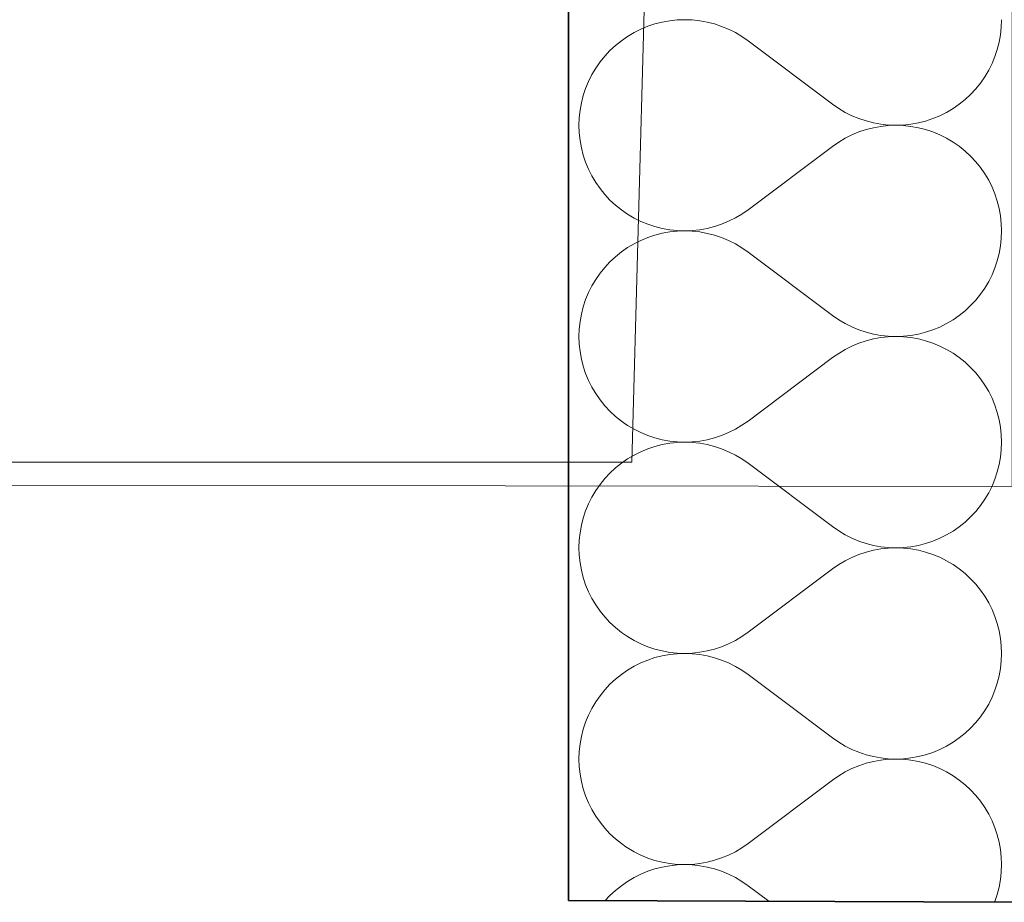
# Model space of a CAD drawing. Header units: millimetres. Extents: x -148444 to 51443, y -4810 to 453290.
# Tile 313 of 551: x -138196 to -137841, y 355310 to 355628. Entities that reach past the tile are written whole.
import ezdxf

# ---------------------------------------------------------------- set-up
doc = ezdxf.new("R2010")
doc.units = ezdxf.units.MM
doc.layers.add('- A - ocieplenie', color=8, linetype='Continuous')
doc.layers.add('Konstrukcja - Stropy', color=8, linetype='Continuous')

# ---------------------------------------------------------------- blocks, each defined once
blk = doc.blocks.new('*X27')
at = {"layer": '- A - ocieplenie', "linetype": 'Continuous', "lineweight": 13, "ltscale": 100}
for p, q in [((19911.38, 382868.09), (19910.48, 382868.46)), ((19913.82, 382866.87), (19911.38, 382868.09)), ((19916.16, 382865.49), (19913.82, 382866.87)), ((19918.39, 382863.93), (19916.16, 382865.49)), ((19920.51, 382862.23), (19918.39, 382863.93)), ((19922.5, 382860.38), (19920.51, 382862.23)), ((19924.36, 382858.38), (19922.5, 382860.38)), ((19926.07, 382856.27), (19924.36, 382858.38)), ((19927.62, 382854.03), (19926.07, 382856.27)), ((19929.01, 382851.69), (19927.62, 382854.03)), ((19930.23, 382849.26), (19929.01, 382851.69)), ((19931.27, 382846.75), (19930.23, 382849.26)), ((19932.13, 382844.17), (19931.27, 382846.75)), ((19932.8, 382841.53), (19932.13, 382844.17)), ((19933.28, 382838.85), (19932.8, 382841.53)), ((19933.57, 382836.15), (19933.28, 382838.85)), ((19933.67, 382833.43), (19933.57, 382836.15)), ((19933.57, 382830.71), (19933.67, 382833.43)), ((19932.8, 382825.33), (19933.28, 382828.01)), ((19933.28, 382828.01), (19933.57, 382830.71)), ((19932.13, 382822.69), (19932.8, 382825.33)), ((19931.27, 382820.11), (19932.13, 382822.69)), ((19929.01, 382815.17), (19930.23, 382817.6)), ((19930.23, 382817.6), (19931.27, 382820.11)), ((19872.72, 382802.95), (19854.74, 382816.44)), ((19927.62, 382812.83), (19929.01, 382815.17)), ((19924.36, 382808.47), (19926.07, 382810.59)), ((19926.07, 382810.59), (19927.62, 382812.83)), ((19920.51, 382804.63), (19922.5, 382806.48)), ((19922.5, 382806.48), (19924.36, 382808.47)), ((19872.72, 382802.95), (19874.95, 382801.4)), ((19916.16, 382801.37), (19918.39, 382802.92)), ((19918.39, 382802.92), (19920.51, 382804.63)), ((19874.95, 382801.4), (19877.29, 382800.01)), ((19877.29, 382800.01), (19879.72, 382798.79)), ((19911.38, 382798.77), (19913.82, 382799.99)), ((19913.82, 382799.99), (19916.16, 382801.37)), ((19879.72, 382798.79), (19882.23, 382797.75)), ((19882.23, 382797.75), (19884.82, 382796.89)), ((19884.82, 382796.89), (19887.45, 382796.21)), ((19887.45, 382796.21), (19890.13, 382795.73)), ((19890.13, 382795.73), (19892.83, 382795.43)), ((19898.27, 382795.43), (19900.98, 382795.72)), ((19900.98, 382795.72), (19903.65, 382796.2)), ((19903.65, 382796.2), (19906.29, 382796.87)), ((19906.29, 382796.87), (19908.87, 382797.73)), ((19908.87, 382797.73), (19911.38, 382798.77)), ((19882.23, 382792.92), (19879.72, 382791.88)), ((19884.82, 382793.78), (19882.23, 382792.92)), ((19887.45, 382794.46), (19884.82, 382793.78)), ((19890.13, 382794.94), (19887.45, 382794.46)), ((19892.83, 382795.24), (19890.13, 382794.94)), ((19892.83, 382795.43), (19895.55, 382795.33)), ((19895.55, 382795.33), (19892.83, 382795.24)), ((19895.55, 382795.33), (19898.27, 382795.43)), ((19898.27, 382795.24), (19895.55, 382795.33)), ((19900.98, 382794.95), (19898.27, 382795.24)), ((19903.65, 382794.47), (19900.98, 382794.95)), ((19906.29, 382793.8), (19903.65, 382794.47)), ((19908.87, 382792.94), (19906.29, 382793.8)), ((19911.38, 382791.9), (19908.87, 382792.94)), ((19874.95, 382789.27), (19872.72, 382787.72)), ((19877.29, 382790.66), (19874.95, 382789.27)), ((19879.72, 382791.88), (19877.29, 382790.66)), ((19913.82, 382790.68), (19911.38, 382791.9)), ((19916.16, 382789.3), (19913.82, 382790.68)), ((19918.39, 382787.74), (19916.16, 382789.3)), ((19872.72, 382787.72), (19842.24, 382764.86)), ((19920.51, 382786.04), (19918.39, 382787.74)), ((19922.5, 382784.19), (19920.51, 382786.04)), ((19924.36, 382782.19), (19922.5, 382784.19)), ((19926.07, 382780.08), (19924.36, 382782.19)), ((19927.62, 382777.84), (19926.07, 382780.08)), ((19929.01, 382775.5), (19927.62, 382777.84)), ((19930.23, 382773.07), (19929.01, 382775.5)), ((19931.27, 382770.56), (19930.23, 382773.07)), ((19932.13, 382767.98), (19931.27, 382770.56)), ((19932.8, 382765.34), (19932.13, 382767.98)), ((19798.21, 382763.69), (19798.8, 382763.28)), ((19840.01, 382763.3), (19842.24, 382764.86)), ((19933.28, 382762.66), (19932.8, 382765.34)), ((19798.8, 382763.28), (19801.14, 382761.89)), ((19801.14, 382761.89), (19803.58, 382760.67)), ((19803.58, 382760.67), (19806.09, 382759.63)), ((19832.73, 382759.65), (19835.24, 382760.69)), ((19835.24, 382760.69), (19837.67, 382761.91)), ((19837.67, 382761.91), (19840.01, 382763.3)), ((19933.57, 382759.96), (19933.28, 382762.66)), ((19806.09, 382759.63), (19808.67, 382758.78)), ((19808.67, 382758.78), (19811.31, 382758.11)), ((19811.31, 382758.11), (19813.99, 382757.62)), ((19813.99, 382756.85), (19811.31, 382756.37)), ((19813.99, 382757.62), (19816.69, 382757.33)), ((19816.69, 382757.14), (19813.99, 382756.85)), ((19816.69, 382757.33), (19819.41, 382757.24)), ((19819.41, 382757.24), (19816.69, 382757.14)), ((19819.41, 382757.24), (19822.13, 382757.34)), ((19822.13, 382757.14), (19819.41, 382757.24)), ((19822.13, 382757.34), (19824.83, 382757.63)), ((19824.83, 382756.85), (19822.13, 382757.14)), ((19824.83, 382757.63), (19827.51, 382758.12)), ((19827.51, 382756.36), (19824.83, 382756.85)), ((19827.51, 382758.12), (19830.15, 382758.79)), ((19830.15, 382758.79), (19832.73, 382759.65)), ((19933.67, 382757.24), (19933.57, 382759.96)), ((19933.57, 382754.52), (19933.67, 382757.24)), ((19803.58, 382753.8), (19801.14, 382752.59)), ((19806.09, 382754.84), (19803.58, 382753.8)), ((19808.67, 382755.7), (19806.09, 382754.84)), ((19811.31, 382756.37), (19808.67, 382755.7)), ((19830.15, 382755.69), (19827.51, 382756.36)), ((19832.73, 382754.83), (19830.15, 382755.69)), ((19835.24, 382753.78), (19832.73, 382754.83)), ((19837.67, 382752.56), (19835.24, 382753.78)), ((19933.28, 382751.82), (19933.57, 382754.52)), ((19796.57, 382749.65), (19794.45, 382747.94)), ((19798.8, 382751.2), (19796.57, 382749.65)), ((19801.14, 382752.59), (19798.8, 382751.2)), ((19840.01, 382751.17), (19837.67, 382752.56)), ((19842.24, 382749.62), (19840.01, 382751.17)), ((19849.69, 382744.03), (19842.24, 382749.62)), ((19932.8, 382749.14), (19933.28, 382751.82)), ((19792.46, 382746.09), (19790.78, 382744.29)), ((19794.45, 382747.94), (19792.46, 382746.09)), ((19931.27, 382743.92), (19932.13, 382746.5)), ((19932.13, 382746.5), (19932.8, 382749.14)), ((19931.17, 382743.68), (19931.27, 382743.92))]:
    blk.add_line(p, q, dxfattribs=at)
blk = doc.blocks.new('*X28')
at = {"layer": '- A - ocieplenie', "linetype": 'Continuous', "lineweight": 13, "ltscale": 100}
for p, q in [((19816.69, 383061.91), (19813.99, 383061.62)), ((19819.41, 383062), (19816.69, 383061.91)), ((19822.13, 383061.9), (19819.41, 383062)), ((19824.83, 383061.61), (19822.13, 383061.9)), ((19933.57, 383059.28), (19933.67, 383062)), ((19803.58, 383058.57), (19801.14, 383057.35)), ((19806.09, 383059.61), (19803.58, 383058.57)), ((19808.67, 383060.46), (19806.09, 383059.61)), ((19811.31, 383061.13), (19808.67, 383060.46)), ((19813.99, 383061.62), (19811.31, 383061.13)), ((19827.51, 383061.12), (19824.83, 383061.61)), ((19830.15, 383060.45), (19827.51, 383061.12)), ((19832.73, 383059.59), (19830.15, 383060.45)), ((19835.24, 383058.55), (19832.73, 383059.59)), ((19837.67, 383057.33), (19835.24, 383058.55)), ((19933.28, 383056.58), (19933.57, 383059.28)), ((19798.8, 383055.96), (19796.57, 383054.41)), ((19801.14, 383057.35), (19798.8, 383055.96)), ((19840.01, 383055.94), (19837.67, 383057.33)), ((19842.24, 383054.38), (19840.01, 383055.94)), ((19932.8, 383053.9), (19933.28, 383056.58)), ((19794.45, 383052.7), (19792.46, 383050.85)), ((19796.57, 383054.41), (19794.45, 383052.7)), ((19872.72, 383031.52), (19842.24, 383054.38)), ((19931.27, 383048.68), (19932.13, 383051.26)), ((19932.13, 383051.26), (19932.8, 383053.9)), ((19790.6, 383048.86), (19788.89, 383046.74)), ((19792.46, 383050.85), (19790.6, 383048.86)), ((19930.23, 383046.17), (19931.27, 383048.68)), ((19787.34, 383044.51), (19785.95, 383042.17)), ((19788.89, 383046.74), (19787.34, 383044.51)), ((19929.01, 383043.74), (19930.23, 383046.17)), ((19785.95, 383042.17), (19784.74, 383039.74)), ((19926.07, 383039.16), (19927.62, 383041.4)), ((19927.62, 383041.4), (19929.01, 383043.74)), ((19783.69, 383037.22), (19782.83, 383034.64)), ((19784.74, 383039.74), (19783.69, 383037.22)), ((19922.5, 383035.05), (19924.36, 383037.05)), ((19924.36, 383037.05), (19926.07, 383039.16)), ((19782.83, 383034.64), (19782.16, 383032.01)), ((19920.51, 383033.2), (19922.5, 383035.05)), ((19782.16, 383032.01), (19781.68, 383029.33)), ((19872.72, 383031.52), (19874.95, 383029.97)), ((19874.95, 383029.97), (19877.29, 383028.58)), ((19913.82, 383028.56), (19916.16, 383029.94)), ((19916.16, 383029.94), (19918.39, 383031.5)), ((19918.39, 383031.5), (19920.51, 383033.2)), ((19781.39, 383026.62), (19781.29, 383023.91)), ((19781.68, 383029.33), (19781.39, 383026.62)), ((19877.29, 383028.58), (19879.72, 383027.36)), ((19879.72, 383027.36), (19882.23, 383026.32)), ((19908.87, 383026.3), (19911.38, 383027.34)), ((19911.38, 383027.34), (19913.82, 383028.56)), ((19781.29, 383023.91), (19781.39, 383021.19)), ((19882.23, 383026.32), (19884.82, 383025.46)), ((19884.82, 383025.46), (19887.45, 383024.78)), ((19887.45, 383023.03), (19884.82, 383022.35)), ((19887.45, 383024.78), (19890.13, 383024.3)), ((19890.13, 383023.51), (19887.45, 383023.03)), ((19890.13, 383024.3), (19892.83, 383024)), ((19892.83, 383023.81), (19890.13, 383023.51)), ((19892.83, 383024), (19895.55, 383023.91)), ((19895.55, 383023.91), (19892.83, 383023.81)), ((19895.55, 383023.91), (19898.27, 383024)), ((19898.27, 383023.81), (19895.55, 383023.91)), ((19898.27, 383024), (19900.98, 383024.29)), ((19900.98, 383023.52), (19898.27, 383023.81)), ((19900.98, 383024.29), (19903.65, 383024.77)), ((19903.65, 383023.04), (19900.98, 383023.52)), ((19903.65, 383024.77), (19906.29, 383025.44)), ((19906.29, 383022.37), (19903.65, 383023.04)), ((19906.29, 383025.44), (19908.87, 383026.3)), ((19781.39, 383021.19), (19781.68, 383018.48)), ((19879.72, 383020.45), (19877.29, 383019.23)), ((19882.23, 383021.49), (19879.72, 383020.45)), ((19884.82, 383022.35), (19882.23, 383021.49)), ((19908.87, 383021.51), (19906.29, 383022.37)), ((19911.38, 383020.47), (19908.87, 383021.51)), ((19913.82, 383019.25), (19911.38, 383020.47)), ((19781.68, 383018.48), (19782.16, 383015.8)), ((19782.16, 383015.8), (19782.83, 383013.17)), ((19872.72, 383016.29), (19842.24, 382993.43)), ((19874.95, 383017.84), (19872.72, 383016.29)), ((19877.29, 383019.23), (19874.95, 383017.84)), ((19916.16, 383017.87), (19913.82, 383019.25)), ((19918.39, 383016.32), (19916.16, 383017.87)), ((19920.51, 383014.61), (19918.39, 383016.32)), ((19782.83, 383013.17), (19783.69, 383010.59)), ((19922.5, 383012.76), (19920.51, 383014.61)), ((19924.36, 383010.77), (19922.5, 383012.76)), ((19783.69, 383010.59), (19784.74, 383008.07)), ((19926.07, 383008.65), (19924.36, 383010.77)), ((19927.62, 383006.41), (19926.07, 383008.65)), ((19784.74, 383008.07), (19785.95, 383005.64)), ((19785.95, 383005.64), (19787.34, 383003.3)), ((19929.01, 383004.07), (19927.62, 383006.41)), ((19787.34, 383003.3), (19788.89, 383001.07)), ((19930.23, 383001.64), (19929.01, 383004.07)), ((19931.27, 382999.13), (19930.23, 383001.64)), ((19788.89, 383001.07), (19790.6, 382998.95)), ((19790.6, 382998.95), (19792.46, 382996.96)), ((19932.13, 382996.55), (19931.27, 382999.13)), ((19792.46, 382996.96), (19794.45, 382995.11)), ((19794.45, 382995.11), (19796.57, 382993.4)), ((19932.8, 382993.91), (19932.13, 382996.55)), ((19796.57, 382993.4), (19798.8, 382991.85)), ((19798.8, 382991.85), (19801.14, 382990.46)), ((19837.67, 382990.49), (19840.01, 382991.88)), ((19840.01, 382991.88), (19842.24, 382993.43)), ((19933.28, 382991.23), (19932.8, 382993.91)), ((19933.57, 382988.53), (19933.28, 382991.23)), ((19801.14, 382990.46), (19803.58, 382989.25)), ((19803.58, 382989.25), (19806.09, 382988.21)), ((19806.09, 382988.21), (19808.67, 382987.35)), ((19808.67, 382987.35), (19811.31, 382986.68)), ((19827.51, 382986.69), (19830.15, 382987.36)), ((19830.15, 382987.36), (19832.73, 382988.22)), ((19832.73, 382988.22), (19835.24, 382989.27)), ((19835.24, 382989.27), (19837.67, 382990.49)), ((19933.67, 382985.81), (19933.57, 382988.53)), ((19808.67, 382984.27), (19806.09, 382983.42)), ((19811.31, 382984.94), (19808.67, 382984.27)), ((19811.31, 382986.68), (19813.99, 382986.19)), ((19813.99, 382985.43), (19811.31, 382984.94)), ((19813.99, 382986.19), (19816.69, 382985.91)), ((19816.69, 382985.71), (19813.99, 382985.43)), ((19816.69, 382985.91), (19819.41, 382985.81)), ((19819.41, 382985.81), (19816.69, 382985.71)), ((19819.41, 382985.81), (19822.13, 382985.91)), ((19822.13, 382985.71), (19819.41, 382985.81)), ((19822.13, 382985.91), (19824.83, 382986.2)), ((19824.83, 382985.42), (19822.13, 382985.71)), ((19824.83, 382986.2), (19827.51, 382986.69)), ((19827.51, 382984.93), (19824.83, 382985.42)), ((19830.15, 382984.26), (19827.51, 382984.93)), ((19832.73, 382983.4), (19830.15, 382984.26)), ((19933.57, 382983.09), (19933.67, 382985.81)), ((19801.14, 382981.16), (19798.8, 382979.77)), ((19803.58, 382982.38), (19801.14, 382981.16)), ((19806.09, 382983.42), (19803.58, 382982.38)), ((19835.24, 382982.35), (19832.73, 382983.4)), ((19837.67, 382981.14), (19835.24, 382982.35)), ((19840.01, 382979.74), (19837.67, 382981.14)), ((19932.8, 382977.71), (19933.28, 382980.39)), ((19933.28, 382980.39), (19933.57, 382983.09)), ((19796.57, 382978.22), (19794.45, 382976.51)), ((19798.8, 382979.77), (19796.57, 382978.22)), ((19842.24, 382978.19), (19840.01, 382979.74)), ((19872.72, 382955.33), (19842.24, 382978.19)), ((19932.13, 382975.07), (19932.8, 382977.71)), ((19792.46, 382974.66), (19790.6, 382972.67)), ((19794.45, 382976.51), (19792.46, 382974.66)), ((19931.27, 382972.49), (19932.13, 382975.07)), ((19788.89, 382970.55), (19787.34, 382968.32)), ((19790.6, 382972.67), (19788.89, 382970.55)), ((19929.01, 382967.55), (19930.23, 382969.98)), ((19930.23, 382969.98), (19931.27, 382972.49)), ((19787.34, 382968.32), (19785.95, 382965.98)), ((19927.62, 382965.21), (19929.01, 382967.55)), ((19784.74, 382963.55), (19783.69, 382961.03)), ((19785.95, 382965.98), (19784.74, 382963.55)), ((19924.36, 382960.86), (19926.07, 382962.97)), ((19926.07, 382962.97), (19927.62, 382965.21)), ((19783.69, 382961.03), (19782.83, 382958.45)), ((19922.5, 382958.86), (19924.36, 382960.86)), ((19782.16, 382955.82), (19781.68, 382953.14)), ((19782.83, 382958.45), (19782.16, 382955.82)), ((19918.39, 382955.31), (19920.51, 382957.01)), ((19920.51, 382957.01), (19922.5, 382958.86)), ((19781.68, 382953.14), (19781.39, 382950.43)), ((19872.72, 382955.33), (19874.95, 382953.78)), ((19874.95, 382953.78), (19877.29, 382952.39)), ((19877.29, 382952.39), (19879.72, 382951.17)), ((19911.38, 382951.15), (19913.82, 382952.37)), ((19913.82, 382952.37), (19916.16, 382953.75)), ((19916.16, 382953.75), (19918.39, 382955.31)), ((19781.39, 382950.43), (19781.29, 382947.72)), ((19879.72, 382951.17), (19882.23, 382950.13)), ((19882.23, 382950.13), (19884.82, 382949.27)), ((19884.82, 382949.27), (19887.45, 382948.59)), ((19887.45, 382948.59), (19890.13, 382948.11)), ((19900.98, 382948.1), (19903.65, 382948.58)), ((19903.65, 382948.58), (19906.29, 382949.25)), ((19906.29, 382949.25), (19908.87, 382950.11)), ((19908.87, 382950.11), (19911.38, 382951.15)), ((19781.29, 382947.72), (19781.39, 382945)), ((19781.39, 382945), (19781.68, 382942.29)), ((19882.23, 382945.3), (19879.72, 382944.26)), ((19884.82, 382946.16), (19882.23, 382945.3)), ((19887.45, 382946.84), (19884.82, 382946.16)), ((19890.13, 382947.32), (19887.45, 382946.84)), ((19890.13, 382948.11), (19892.83, 382947.81)), ((19892.83, 382947.62), (19890.13, 382947.32)), ((19892.83, 382947.81), (19895.55, 382947.72)), ((19895.55, 382947.72), (19892.83, 382947.62)), ((19895.55, 382947.72), (19898.27, 382947.81)), ((19898.27, 382947.62), (19895.55, 382947.72)), ((19898.27, 382947.81), (19900.98, 382948.1)), ((19900.98, 382947.33), (19898.27, 382947.62)), ((19903.65, 382946.85), (19900.98, 382947.33)), ((19906.29, 382946.18), (19903.65, 382946.85)), ((19908.87, 382945.32), (19906.29, 382946.18)), ((19911.38, 382944.28), (19908.87, 382945.32)), ((19781.68, 382942.29), (19782.16, 382939.61)), ((19874.95, 382941.65), (19872.72, 382940.1)), ((19877.29, 382943.04), (19874.95, 382941.65)), ((19879.72, 382944.26), (19877.29, 382943.04)), ((19913.82, 382943.06), (19911.38, 382944.28)), ((19916.16, 382941.68), (19913.82, 382943.06)), ((19918.39, 382940.13), (19916.16, 382941.68)), ((19782.16, 382939.61), (19782.83, 382936.98)), ((19872.72, 382940.1), (19842.24, 382917.24)), ((19920.51, 382938.42), (19918.39, 382940.13)), ((19922.5, 382936.57), (19920.51, 382938.42)), ((19782.83, 382936.98), (19783.69, 382934.4)), ((19783.69, 382934.4), (19784.74, 382931.88)), ((19924.36, 382934.58), (19922.5, 382936.57)), ((19926.07, 382932.46), (19924.36, 382934.58)), ((19784.74, 382931.88), (19785.95, 382929.45)), ((19927.62, 382930.22), (19926.07, 382932.46)), ((19785.95, 382929.45), (19787.34, 382927.11)), ((19787.34, 382927.11), (19788.89, 382924.88)), ((19929.01, 382927.88), (19927.62, 382930.22)), ((19930.23, 382925.45), (19929.01, 382927.88)), ((19788.89, 382924.88), (19790.6, 382922.76)), ((19931.27, 382922.94), (19930.23, 382925.45)), ((19790.6, 382922.76), (19792.46, 382920.77)), ((19792.46, 382920.77), (19794.45, 382918.92)), ((19932.13, 382920.36), (19931.27, 382922.94)), ((19932.8, 382917.72), (19932.13, 382920.36)), ((19794.45, 382918.92), (19796.57, 382917.21)), ((19796.57, 382917.21), (19798.8, 382915.66)), ((19840.01, 382915.69), (19842.24, 382917.24)), ((19933.28, 382915.04), (19932.8, 382917.72)), ((19798.8, 382915.66), (19801.14, 382914.27)), ((19801.14, 382914.27), (19803.58, 382913.06)), ((19803.58, 382913.06), (19806.09, 382912.02)), ((19832.73, 382912.03), (19835.24, 382913.08)), ((19835.24, 382913.08), (19837.67, 382914.3)), ((19837.67, 382914.3), (19840.01, 382915.69)), ((19933.57, 382912.34), (19933.28, 382915.04)), ((19806.09, 382912.02), (19808.67, 382911.16)), ((19808.67, 382911.16), (19811.31, 382910.49)), ((19811.31, 382910.49), (19813.99, 382910)), ((19813.99, 382909.24), (19811.31, 382908.75)), ((19813.99, 382910), (19816.69, 382909.72)), ((19816.69, 382909.52), (19813.99, 382909.24)), ((19816.69, 382909.72), (19819.41, 382909.62)), ((19819.41, 382909.62), (19816.69, 382909.52)), ((19819.41, 382909.62), (19822.13, 382909.72)), ((19822.13, 382909.52), (19819.41, 382909.62)), ((19822.13, 382909.72), (19824.83, 382910.01)), ((19824.83, 382909.23), (19822.13, 382909.52)), ((19824.83, 382910.01), (19827.51, 382910.5)), ((19827.51, 382908.74), (19824.83, 382909.23)), ((19827.51, 382910.5), (19830.15, 382911.17)), ((19830.15, 382911.17), (19832.73, 382912.03)), ((19933.67, 382909.62), (19933.57, 382912.34)), ((19933.57, 382906.9), (19933.67, 382909.62)), ((19803.58, 382906.18), (19801.14, 382904.97)), ((19806.09, 382907.22), (19803.58, 382906.18)), ((19808.67, 382908.08), (19806.09, 382907.22)), ((19811.31, 382908.75), (19808.67, 382908.08)), ((19830.15, 382908.07), (19827.51, 382908.74)), ((19832.73, 382907.21), (19830.15, 382908.07)), ((19835.24, 382906.16), (19832.73, 382907.21)), ((19837.67, 382904.94), (19835.24, 382906.16)), ((19933.28, 382904.2), (19933.57, 382906.9)), ((19798.8, 382903.58), (19796.57, 382902.03)), ((19801.14, 382904.97), (19798.8, 382903.58)), ((19840.01, 382903.55), (19837.67, 382904.94)), ((19842.24, 382902), (19840.01, 382903.55)), ((19932.8, 382901.52), (19933.28, 382904.2)), ((19794.45, 382900.32), (19792.46, 382898.47)), ((19796.57, 382902.03), (19794.45, 382900.32)), ((19872.72, 382879.14), (19842.24, 382902)), ((19931.27, 382896.3), (19932.13, 382898.88)), ((19932.13, 382898.88), (19932.8, 382901.52)), ((19790.6, 382896.48), (19788.89, 382894.36)), ((19792.46, 382898.47), (19790.6, 382896.48)), ((19930.23, 382893.79), (19931.27, 382896.3)), ((19787.34, 382892.13), (19785.95, 382889.79)), ((19788.89, 382894.36), (19787.34, 382892.13)), ((19929.01, 382891.36), (19930.23, 382893.79)), ((19785.95, 382889.79), (19784.74, 382887.36)), ((19926.07, 382886.78), (19927.62, 382889.02)), ((19927.62, 382889.02), (19929.01, 382891.36)), ((19783.69, 382884.84), (19782.83, 382882.26)), ((19784.74, 382887.36), (19783.69, 382884.84)), ((19922.5, 382882.67), (19924.36, 382884.66)), ((19924.36, 382884.66), (19926.07, 382886.78)), ((19782.83, 382882.26), (19782.16, 382879.63)), ((19918.39, 382879.11), (19920.51, 382880.82)), ((19920.51, 382880.82), (19922.5, 382882.67)), ((19782.16, 382879.63), (19781.68, 382876.95)), ((19872.72, 382879.14), (19874.95, 382877.59)), ((19874.95, 382877.59), (19877.29, 382876.2)), ((19913.82, 382876.18), (19916.16, 382877.56)), ((19916.16, 382877.56), (19918.39, 382879.11)), ((19781.39, 382874.24), (19781.29, 382871.52)), ((19781.68, 382876.95), (19781.39, 382874.24)), ((19877.29, 382876.2), (19879.72, 382874.98)), ((19879.72, 382874.98), (19882.23, 382873.94)), ((19882.23, 382873.94), (19884.82, 382873.08)), ((19906.29, 382873.06), (19908.87, 382873.92)), ((19908.87, 382873.92), (19911.38, 382874.96)), ((19911.38, 382874.96), (19913.82, 382876.18)), ((19781.29, 382871.52), (19781.39, 382868.81)), ((19884.82, 382873.08), (19887.45, 382872.4)), ((19887.45, 382870.65), (19884.82, 382869.97)), ((19887.45, 382872.4), (19890.13, 382871.92)), ((19890.13, 382871.13), (19887.45, 382870.65)), ((19890.13, 382871.92), (19892.83, 382871.62)), ((19892.83, 382871.43), (19890.13, 382871.13)), ((19892.83, 382871.62), (19895.55, 382871.52)), ((19895.55, 382871.52), (19892.83, 382871.43)), ((19895.55, 382871.52), (19898.27, 382871.62)), ((19898.27, 382871.43), (19895.55, 382871.52)), ((19898.27, 382871.62), (19900.98, 382871.91)), ((19900.98, 382871.14), (19898.27, 382871.43)), ((19900.98, 382871.91), (19903.65, 382872.39)), ((19903.65, 382870.66), (19900.98, 382871.14)), ((19903.65, 382872.39), (19906.29, 382873.06)), ((19906.29, 382869.99), (19903.65, 382870.66)), ((19781.39, 382868.81), (19781.68, 382866.1)), ((19877.29, 382866.85), (19874.95, 382865.46)), ((19879.72, 382868.07), (19877.29, 382866.85)), ((19882.23, 382869.11), (19879.72, 382868.07)), ((19884.82, 382869.97), (19882.23, 382869.11)), ((19908.87, 382869.13), (19906.29, 382869.99)), ((19910.48, 382868.46), (19908.87, 382869.13)), ((19781.68, 382866.1), (19782.16, 382863.42)), ((19782.16, 382863.42), (19782.83, 382860.79)), ((19872.72, 382863.91), (19842.24, 382841.05)), ((19874.95, 382865.46), (19872.72, 382863.91)), ((19782.83, 382860.79), (19783.69, 382858.21)), ((19783.69, 382858.21), (19784.74, 382855.69)), ((19784.74, 382855.69), (19785.95, 382853.26)), ((19785.95, 382853.26), (19787.34, 382850.92)), ((19787.34, 382850.92), (19788.89, 382848.69)), ((19788.89, 382848.69), (19790.6, 382846.57)), ((19790.6, 382846.57), (19792.46, 382844.58)), ((19792.46, 382844.58), (19794.45, 382842.73)), ((19794.45, 382842.73), (19796.57, 382841.02)), ((19796.57, 382841.02), (19798.8, 382839.47)), ((19798.8, 382839.47), (19801.14, 382838.08)), ((19837.67, 382838.1), (19840.01, 382839.49)), ((19840.01, 382839.49), (19842.24, 382841.05)), ((19801.14, 382838.08), (19803.58, 382836.86)), ((19803.58, 382836.86), (19806.09, 382835.82)), ((19806.09, 382835.82), (19808.67, 382834.97)), ((19808.67, 382834.97), (19811.31, 382834.3)), ((19827.51, 382834.31), (19830.15, 382834.98)), ((19830.15, 382834.98), (19832.73, 382835.84)), ((19832.73, 382835.84), (19835.24, 382836.88)), ((19835.24, 382836.88), (19837.67, 382838.1)), ((19808.67, 382831.89), (19806.09, 382831.03)), ((19811.31, 382832.56), (19808.67, 382831.89)), ((19811.31, 382834.3), (19813.99, 382833.81)), ((19813.99, 382833.04), (19811.31, 382832.56)), ((19813.99, 382833.81), (19816.69, 382833.52)), ((19816.69, 382833.33), (19813.99, 382833.04)), ((19816.69, 382833.52), (19819.41, 382833.43)), ((19819.41, 382833.43), (19816.69, 382833.33)), ((19819.41, 382833.43), (19822.13, 382833.53)), ((19822.13, 382833.33), (19819.41, 382833.43)), ((19822.13, 382833.53), (19824.83, 382833.82)), ((19824.83, 382833.04), (19822.13, 382833.33)), ((19824.83, 382833.82), (19827.51, 382834.31)), ((19827.51, 382832.55), (19824.83, 382833.04)), ((19830.15, 382831.88), (19827.51, 382832.55)), ((19832.73, 382831.02), (19830.15, 382831.88)), ((19801.14, 382828.78), (19798.8, 382827.39)), ((19803.58, 382829.99), (19801.14, 382828.78)), ((19806.09, 382831.03), (19803.58, 382829.99)), ((19835.24, 382829.97), (19832.73, 382831.02)), ((19837.67, 382828.75), (19835.24, 382829.97)), ((19840.01, 382827.36), (19837.67, 382828.75)), ((19794.45, 382824.13), (19792.46, 382822.28)), ((19796.57, 382825.84), (19794.45, 382824.13)), ((19798.8, 382827.39), (19796.57, 382825.84)), ((19842.24, 382825.81), (19840.01, 382827.36)), ((19854.74, 382816.44), (19842.24, 382825.81)), ((19792.46, 382822.28), (19790.6, 382820.29)), ((19788.89, 382818.17), (19787.34, 382815.94)), ((19790.6, 382820.29), (19788.89, 382818.17)), ((19785.95, 382813.6), (19784.74, 382811.17)), ((19787.34, 382815.94), (19785.95, 382813.6)), ((19784.74, 382811.17), (19783.69, 382808.65)), ((19783.69, 382808.65), (19782.83, 382806.07)), ((19782.16, 382803.44), (19781.68, 382800.76)), ((19782.83, 382806.07), (19782.16, 382803.44)), ((19781.68, 382800.76), (19781.39, 382798.05)), ((19781.39, 382798.05), (19781.29, 382795.33)), ((19781.29, 382795.33), (19781.39, 382792.62)), ((19781.39, 382792.62), (19781.68, 382789.91)), ((19781.68, 382789.91), (19782.16, 382787.23)), ((19782.16, 382787.23), (19782.83, 382784.6)), ((19782.83, 382784.6), (19783.69, 382782.02)), ((19783.69, 382782.02), (19784.74, 382779.5)), ((19784.74, 382779.5), (19785.95, 382777.07)), ((19785.95, 382777.07), (19787.34, 382774.73)), ((19787.34, 382774.73), (19788.89, 382772.5)), ((19788.89, 382772.5), (19790.6, 382770.38)), ((19790.6, 382770.38), (19792.46, 382768.39)), ((19792.46, 382768.39), (19794.45, 382766.54)), ((19794.45, 382766.54), (19796.57, 382764.83)), ((19796.57, 382764.83), (19798.21, 382763.69))]:
    blk.add_line(p, q, dxfattribs=at)

msp = doc.modelspace()

# ---------------------------------------------------------------- linework, layer by layer
at = {"layer": '- A - ocieplenie', "color": 8, "linetype": 'Continuous', "lineweight": 35, "ltscale": 100, "flags": 128}
for points in [[(-137998.33, 360073.27), (-137998.33, 355310.75)], [(-137998.33, 355310.75), (-137838.33, 355310.06)]]:
    msp.add_lwpolyline(points, dxfattribs=at)
at = {"layer": 'Konstrukcja - Stropy', "color": 8, "linetype": 'Continuous', "lineweight": 13, "ltscale": 100, "flags": 128}
for points in [[(-144498.27, 355468.84), (-137975.42, 355468.84), (-137838.33, 360597), (-137838.33, 368249.07), (-144498.27, 368249.07)], [(-144498.27, 355468.84), (-137838.33, 355460.06), (-137838.33, 360597), (-137838.33, 368249.07), (-144498.27, 368249.07)]]:
    msp.add_lwpolyline(points, close=True, dxfattribs=at)

# ---------------------------------------------------------------- block references
at = {"color": 8, "linetype": 'Continuous', "lineweight": 20, "ltscale": 100}
for name in ['*X28', '*X27']:
    msp.add_blockref(name, (-157775.81, -27433.59), dxfattribs=at)

doc.saveas('drawing.dxf')
